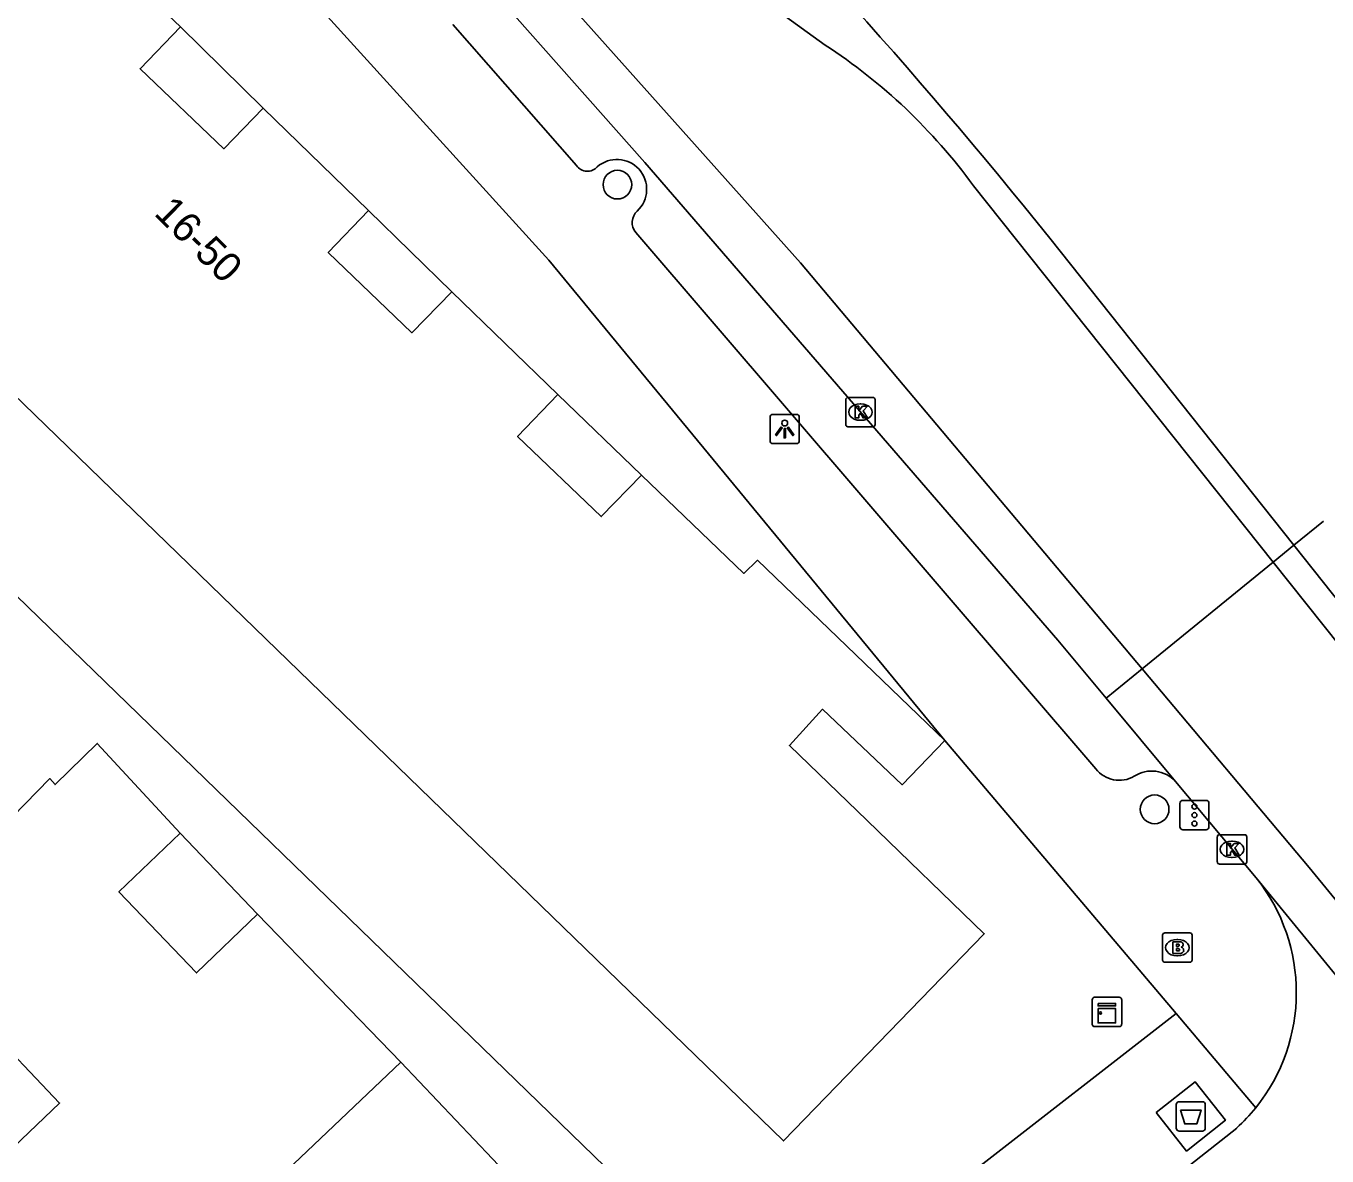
# Model space of a CAD drawing. Extents: x 160356 to 161355, y 381727 to 382845.
# Drawn here: x 161079.9 to 161124.22, y 382666.62 to 382705.11 of the extents above; entities that cross this region are included whole.
import ezdxf

# ---------------------------------------------------------------- set-up
doc = ezdxf.new("R2010")
doc.units = 0
for name, color, linetype in [('IMGEO_Afval_apart_plaats', 7, 'Continuous'), ('IMGEO_Boom', 7, 'Continuous'), ('IMGEO_Brandkraan', 7, 'Continuous'), ('IMGEO_Kast', 7, 'Continuous'), ('IMGEO_Kolk', 7, 'Continuous'), ('IMGEO_Lichtpunt', 7, 'Continuous'), ('IMGEO_Pand', 7, 'Continuous'), ('IMGEO_Pand_nummerreeks', 7, 'Continuous'), ('IMGEO_Rijbaan_lokaal_gesloten', 7, 'Continuous'), ('IMGEO_Rijbaan_lokaal_open', 7, 'Continuous'), ('IMGEO_Verkeerseiland_open', 7, 'Continuous'), ('IMGEO_Verkeersregelinstallatiepaal', 7, 'Continuous'), ('IMGEO_Voetpad_gesloten', 7, 'Continuous'), ('IMGEO_Voetpad_open', 7, 'Continuous')]:
    doc.layers.add(name, color=color, linetype=linetype)

msp = doc.modelspace()

# ---------------------------------------------------------------- linework, layer by layer
at = {"layer": 'IMGEO_Afval_apart_plaats'}
for p, q in [((161119.089, 382667.573), (161119.089, 382668.373)), ((161119.089, 382668.373), (161119.089, 382667.573)), ((161119.189, 382668.473), (161119.979, 382668.473)), ((161119.979, 382668.473), (161119.189, 382668.473)), ((161120.079, 382668.373), (161120.079, 382667.573)), ((161120.079, 382667.573), (161120.079, 382668.373)), ((161119.979, 382667.473), (161119.189, 382667.473)), ((161119.189, 382667.473), (161119.979, 382667.473))]:
    msp.add_line(p, q, dxfattribs=at)
msp.add_lwpolyline([(161119.232, 382668.187), (161119.936, 382668.187), (161119.787, 382667.717), (161119.381, 382667.717), (161119.232, 382668.187)], dxfattribs=at)
for centre, start, end in [((161119.189, 382668.373), 90, 180), ((161119.189, 382668.373), 90, 180), ((161119.979, 382668.373), 0, 90), ((161119.979, 382668.373), 360, 90), ((161119.189, 382667.573), 180, 270), ((161119.189, 382667.573), 180, 270), ((161119.979, 382667.573), 270, 0), ((161119.979, 382667.573), 270, 0)]:
    msp.add_arc(centre, 0.1, start, end, dxfattribs=at)
at = {"layer": 'IMGEO_Boom'}
for centre in [(161100.048, 382699.705), (161118.352, 382678.429)]:
    msp.add_circle(centre, 0.489, dxfattribs=at)
at = {"layer": 'IMGEO_Brandkraan'}
for p, q in [((161118.625, 382673.294), (161118.625, 382674.146)), ((161118.7, 382674.22), (161119.552, 382674.22)), ((161119.113, 382674), (161119.138, 382674)), ((161119.626, 382674.146), (161119.626, 382673.294)), ((161119.136, 382673.44), (161119.111, 382673.44)), ((161119.552, 382673.22), (161118.7, 382673.22))]:
    msp.add_line(p, q, dxfattribs=at)
for points in [[(161118.625, 382673.294), (161118.625, 382674.146)], [(161118.7, 382674.22), (161119.552, 382674.22)], [(161118.973, 382673.92), (161118.973, 382673.52), (161119.186, 382673.52)], [(161119.204, 382673.92), (161118.973, 382673.92)], [(161119.626, 382674.146), (161119.626, 382673.294)], [(161119.152, 382673.839), (161119.098, 382673.839), (161119.098, 382673.763)], [(161119.098, 382673.763), (161119.151, 382673.763)], [(161119.16, 382673.687), (161119.098, 382673.687), (161119.098, 382673.606)], [(161119.098, 382673.606), (161119.16, 382673.606)], [(161119.552, 382673.22), (161118.7, 382673.22)]]:
    msp.add_lwpolyline(points, dxfattribs=at)
for centre, radius, start, end in [((161118.702, 382674.144), 0.0765, 91.552, 178.448), ((161118.702, 382674.144), 0.0765, 91.552, 178.448), ((161119.208, 382673.775), 0.145, 59.4692, 91.5367), ((161119.233, 382673.822), 0.0922, 285.5137, 58.1501), ((161119.55, 382674.144), 0.0765, 1.552, 88.448), ((161119.55, 382674.144), 0.0765, 1.552, 88.448), ((161119.153, 382673.801), 0.0379, 267.8285, 90.9355), ((161119.161, 382673.646), 0.0404, 269.8759, 90.5077), ((161119.192, 382673.771), 0.251, 268.6676, 293.5347), ((161119.238, 382673.63), 0.105, 301.3115, 78.989), ((161118.702, 382673.296), 0.0765, 181.552, 268.448), ((161118.702, 382673.296), 0.0765, 181.552, 268.448), ((161119.55, 382673.296), 0.0765, 271.552, 358.448), ((161119.55, 382673.296), 0.0765, 271.552, 358.448)]:
    msp.add_arc(centre, radius, start, end, dxfattribs=at)
for centre, major_axis, ratio, start_param, end_param in [((161119.112, 382673.72), (-0.387, 0.002), 0.722429, 4.712389, 7.853982), ((161119.137, 382673.72), (-0.39, 0.002), 0.717154, 1.570796, 4.712389)]:
    msp.add_ellipse(centre, major_axis=major_axis, ratio=ratio, start_param=start_param, end_param=end_param, dxfattribs=at)
at = {"layer": 'IMGEO_Kast'}
for p, q in [((161116.229, 382671.104), (161116.229, 382671.945)), ((161116.229, 382671.945), (161116.229, 382671.104)), ((161116.304, 382672.029), (161117.145, 382672.029)), ((161117.145, 382672.029), (161116.304, 382672.029)), ((161117.229, 382671.954), (161117.229, 382671.113)), ((161117.229, 382671.113), (161117.229, 382671.954)), ((161117.154, 382671.029), (161116.313, 382671.029)), ((161116.313, 382671.029), (161117.154, 382671.029))]:
    msp.add_line(p, q, dxfattribs=at)
for points in [[(161116.424, 382671.819), (161117.024, 382671.819), (161117.024, 382671.734), (161116.424, 382671.734), (161116.424, 382671.819)], [(161116.424, 382671.644), (161117.024, 382671.644), (161117.024, 382671.155), (161116.424, 382671.155), (161116.424, 382671.644)]]:
    msp.add_lwpolyline(points, dxfattribs=at)
msp.add_circle((161116.508, 382671.493), 0.0377, dxfattribs=at)
for centre, start, end in [((161116.307, 382671.951), 92.4484, 184.2845), ((161116.307, 382671.951), 92.4484, 184.2845), ((161117.151, 382671.951), 2.4484, 94.2845), ((161117.151, 382671.951), 2.4484, 94.2845), ((161116.307, 382671.107), 182.4484, 274.2845), ((161116.307, 382671.107), 182.4484, 274.2845), ((161117.151, 382671.107), 272.4484, 4.2845), ((161117.151, 382671.107), 272.4484, 4.2845)]:
    msp.add_arc(centre, 0.0779, start, end, dxfattribs=at)
at = {"layer": 'IMGEO_Kolk'}
for p, q in [((161107.828, 382691.532), (161107.828, 382692.384)), ((161107.903, 382692.458), (161108.755, 382692.458)), ((161108.316, 382692.238), (161108.341, 382692.238)), ((161108.829, 382692.384), (161108.829, 382691.532)), ((161108.339, 382691.678), (161108.314, 382691.678)), ((161108.755, 382691.458), (161107.903, 382691.458)), ((161120.488, 382676.64), (161120.488, 382677.492)), ((161120.563, 382677.566), (161121.415, 382677.566)), ((161121.489, 382677.492), (161121.489, 382676.64)), ((161120.976, 382677.346), (161121.001, 382677.346)), ((161121.415, 382676.566), (161120.563, 382676.566)), ((161120.999, 382676.786), (161120.974, 382676.786))]:
    msp.add_line(p, q, dxfattribs=at)
for points in [[(161107.828, 382691.532), (161107.828, 382692.384)], [(161107.903, 382692.458), (161108.755, 382692.458)], [(161108.149, 382692.158), (161108.272, 382692.158), (161108.272, 382692.007), (161108.402, 382692.158), (161108.566, 382692.158), (161108.42, 382692.007), (161108.573, 382691.758), (161108.421, 382691.758), (161108.336, 382691.922), (161108.272, 382691.855), (161108.272, 382691.758), (161108.149, 382691.758), (161108.149, 382692.158)], [(161108.829, 382692.384), (161108.829, 382691.532)], [(161108.755, 382691.458), (161107.903, 382691.458)], [(161120.488, 382676.64), (161120.488, 382677.492)], [(161120.563, 382677.566), (161121.415, 382677.566)], [(161121.489, 382677.492), (161121.489, 382676.64)], [(161120.809, 382677.266), (161120.932, 382677.266), (161120.932, 382677.115), (161121.062, 382677.266), (161121.226, 382677.266), (161121.08, 382677.115), (161121.233, 382676.866), (161121.081, 382676.866), (161120.996, 382677.03), (161120.932, 382676.963), (161120.932, 382676.866), (161120.809, 382676.866), (161120.809, 382677.266)], [(161121.415, 382676.566), (161120.563, 382676.566)]]:
    msp.add_lwpolyline(points, dxfattribs=at)
for centre, start, end in [((161107.905, 382692.382), 91.552, 178.448), ((161107.905, 382692.382), 91.552, 178.448), ((161108.753, 382692.382), 1.552, 88.448), ((161108.753, 382692.382), 1.552, 88.448), ((161107.905, 382691.534), 181.552, 268.448), ((161107.905, 382691.534), 181.552, 268.448), ((161108.753, 382691.534), 271.552, 358.448), ((161108.753, 382691.534), 271.552, 358.448), ((161120.565, 382677.49), 91.552, 178.448), ((161120.565, 382677.49), 91.552, 178.448), ((161121.413, 382677.49), 1.552, 88.448), ((161121.413, 382677.49), 1.552, 88.448), ((161120.565, 382676.642), 181.552, 268.448), ((161120.565, 382676.642), 181.552, 268.448), ((161121.413, 382676.642), 271.552, 358.448), ((161121.413, 382676.642), 271.552, 358.448)]:
    msp.add_arc(centre, 0.0765, start, end, dxfattribs=at)
for centre, major_axis, ratio, start_param, end_param in [((161108.315, 382691.958), (-0.387, 0.002), 0.722429, 4.712389, 7.853982), ((161108.34, 382691.958), (-0.39, 0.002), 0.717154, 1.570796, 4.712389), ((161120.975, 382677.066), (-0.387, 0.002), 0.722429, 4.712389, 7.853982), ((161121, 382677.066), (-0.39, 0.002), 0.717154, 1.570796, 4.712389)]:
    msp.add_ellipse(centre, major_axis=major_axis, ratio=ratio, start_param=start_param, end_param=end_param, dxfattribs=at)
at = {"layer": 'IMGEO_Lichtpunt'}
for p, q in [((161105.249, 382691.787), (161105.249, 382690.98)), ((161105.249, 382691.787), (161105.249, 382690.98)), ((161106.151, 382691.882), (161105.343, 382691.882)), ((161106.151, 382691.882), (161105.343, 382691.882)), ((161106.245, 382690.98), (161106.245, 382691.787)), ((161106.245, 382690.98), (161106.245, 382691.787)), ((161105.343, 382690.886), (161106.151, 382690.886)), ((161105.343, 382690.886), (161106.151, 382690.886))]:
    msp.add_line(p, q, dxfattribs=at)
for points in [[(161105.623, 382691.451), (161105.662, 382691.423), (161105.474, 382691.161), (161105.436, 382691.188), (161105.623, 382691.451)], [(161105.725, 382691.403), (161105.772, 382691.403), (161105.772, 382691.081), (161105.725, 382691.081), (161105.725, 382691.403)], [(161105.835, 382691.423), (161105.873, 382691.45), (161106.06, 382691.188), (161106.021, 382691.16), (161105.835, 382691.423)]]:
    msp.add_lwpolyline(points, dxfattribs=at)
msp.add_circle((161105.748, 382691.585), 0.0994, dxfattribs=at)
for centre, start, end in [((161105.343, 382691.787), 90, 180), ((161105.343, 382691.787), 90, 180), ((161106.151, 382691.787), 0, 90), ((161106.151, 382691.787), 0, 90), ((161105.343, 382690.98), 180, 270), ((161105.343, 382690.98), 180, 270), ((161106.151, 382690.98), 270, 0), ((161106.151, 382690.98), 270, 360)]:
    msp.add_arc(centre, 0.0946, start, end, dxfattribs=at)
at = {"layer": 'IMGEO_Pand'}
for points in [[(161061.787, 382709.716), (161105.707, 382667.136), (161112.544, 382674.19), (161108.556, 382678.046), (161105.906, 382680.608), (161107.033, 382681.836), (161109.745, 382679.269), (161111.207, 382680.777)], [(161085.16, 382705.083), (161081.502, 382708.559)], [(161087.976, 382702.305), (161086.634, 382700.925), (161083.787, 382703.653), (161085.16, 382705.083)], [(161091.571, 382698.819), (161087.976, 382702.305)], [(161094.404, 382696.058), (161093.045, 382694.661), (161090.198, 382697.389), (161091.571, 382698.819)], [(161098.021, 382692.555), (161094.404, 382696.058)], [(161100.869, 382689.809), (161099.495, 382688.397), (161096.648, 382691.125), (161098.021, 382692.555)], [(161111.207, 382680.777), (161104.823, 382686.911), (161104.361, 382686.464), (161100.869, 382689.809)], [(161087.788, 382674.863), (161085.707, 382672.858), (161083.065, 382675.618), (161085.147, 382677.623)], [(161085.147, 382677.623), (161087.788, 382674.863)], [(161078.944, 382666.43), (161076.312, 382669.2), (161078.408, 382671.192), (161081.04, 382668.423), (161078.944, 382666.43)], [(161088.435, 382665.793), (161089.025, 382666.354), (161092.667, 382669.815)], [(161092.667, 382669.815), (161099.539, 382662.581)]]:
    msp.add_lwpolyline(points, dxfattribs=at)
at = {"layer": 'IMGEO_Rijbaan_lokaal_gesloten'}
for points in [[(160988.091, 382799.594), (160994.037, 382795.544), (160996.318, 382794.223), (161009.1, 382785.272), (161018.899, 382778.405), (161026.379, 382773.149), (161034.238, 382767.182), (161040.629, 382762.02), (161048.771, 382755.532), (161055.73, 382749.517), (161062.595, 382743.266), (161070.548, 382735.499), (161076.797, 382729.01), (161084.845, 382720.676), (161095.638, 382708.978), (161106.29, 382697.045), (161117.925, 382683.211)], [(161093.612, 382708.781), (161100.979, 382700.456), (161115.055, 382684.186), (161116.699, 382682.214)], [(161107.13, 382704.46), (161102.255, 382707.985)], [(161122.396, 382686.849), (161112.177, 382699.67)], [(161114.783, 382697.881), (161123.098, 382687.421)], [(161124.111, 382688.246), (161123.098, 382687.421)], [(161123.098, 382687.421), (161146.495, 382657.986)], [(161122.396, 382686.849), (161117.925, 382683.211)], [(161145.825, 382657.452), (161122.396, 382686.849)], [(161117.925, 382683.211), (161116.699, 382682.214)], [(161117.925, 382683.211), (161123.617, 382676.443), (161133.559, 382664.319), (161143.121, 382652.621), (161160.969, 382630.22), (161167.454, 382622.169), (161172.046, 382616.96), (161178.106, 382610.235), (161184.449, 382603.321), (161188.852, 382598.538), (161202.439, 382580.494), (161219.434, 382557.619), (161238.986, 382532.046), (161258.207, 382506.378), (161277.616, 382480.046), (161290.493, 382462.855), (161291.777, 382461.04), (161296.221, 382454.757), (161300.814, 382447.985), (161304.019, 382442.807)], [(161116.699, 382682.214), (161119.066, 382679.377)], [(161119.066, 382679.377), (161121.811, 382676.099)], [(161121.811, 382676.099), (161131.076, 382664.781)]]:
    msp.add_lwpolyline(points, dxfattribs=at)
for centre, radius, start, end in [((160965.919, 382578.176), 191.023, 38.80368, 45.4192), ((161096.571, 382688.28), 19.32, 36.1225, 56.8706)]:
    msp.add_arc(centre, radius, start, end, dxfattribs=at)
at = {"layer": 'IMGEO_Rijbaan_lokaal_open'}
msp.add_lwpolyline([(161121.151, 382667.576), (161117.421, 382664.636)], dxfattribs=at)
for centre, radius, start, end in [((161116.918, 382672.19), 6.262, 321.1733, 38.6219), ((161116.893, 382672.222), 6.302, 312.5091, 321.0975)]:
    msp.add_arc(centre, radius, start, end, dxfattribs=at)
at = {"layer": 'IMGEO_Verkeerseiland_open'}
msp.add_lwpolyline([(161123.098, 382687.421), (161122.396, 382686.849)], dxfattribs=at)
at = {"layer": 'IMGEO_Verkeersregelinstallatiepaal'}
for p, q in [((161119.214, 382677.833), (161119.214, 382678.633)), ((161119.214, 382678.633), (161119.214, 382677.833)), ((161119.314, 382678.733), (161120.104, 382678.733)), ((161120.104, 382678.733), (161119.314, 382678.733)), ((161120.204, 382678.633), (161120.204, 382677.833)), ((161120.204, 382677.833), (161120.204, 382678.633)), ((161120.104, 382677.733), (161119.314, 382677.733)), ((161119.314, 382677.733), (161120.104, 382677.733))]:
    msp.add_line(p, q, dxfattribs=at)
for centre in [(161119.709, 382678.523), (161119.709, 382678.233), (161119.709, 382677.943)]:
    msp.add_circle(centre, 0.085, dxfattribs=at)
for centre, start, end in [((161119.314, 382678.633), 90, 180), ((161119.314, 382678.633), 90, 180), ((161120.104, 382678.633), 0, 90), ((161120.104, 382678.633), 360, 90), ((161119.314, 382677.833), 180, 270), ((161119.314, 382677.833), 180, 270), ((161120.104, 382677.833), 270, 0), ((161120.104, 382677.833), 270, 0)]:
    msp.add_arc(centre, 0.1, start, end, dxfattribs=at)
at = {"layer": 'IMGEO_Voetpad_gesloten'}
msp.add_lwpolyline([(161118.401, 382668.106), (161119.728, 382669.154), (161120.766, 382667.84), (161119.439, 382666.792), (161118.401, 382668.106)], dxfattribs=at)
at = {"layer": 'IMGEO_Voetpad_open'}
for points in [[(161070.629, 382726.126), (161083.527, 382712.758), (161097.715, 382697.134), (161111.207, 382680.777)], [(161105.295, 382660.762), (161058.364, 382706.261), (161061.787, 382709.716)], [(161085.16, 382705.083), (161087.976, 382702.305)], [(161098.657, 382700.356), (161094.435, 382705.157)], [(161091.571, 382698.819), (161094.404, 382696.058)], [(161116.349, 382679.814), (161100.67, 382698.072)], [(161098.021, 382692.555), (161100.869, 382689.809)], [(161085.147, 382677.623), (161082.324, 382680.674), (161080.891, 382679.275), (161080.714, 382679.474), (161076.477, 382675.148), (161076.305, 382675.327), (161073.603, 382672.564), (161073.383, 382672.742), (161068.803, 382668.13)], [(161111.207, 382680.777), (161119.081, 382671.473)], [(161092.667, 382669.815), (161087.788, 382674.863)], [(161105.295, 382660.762), (161119.081, 382671.473)], [(161119.081, 382671.473), (161121.797, 382668.264)]]:
    msp.add_lwpolyline(points, dxfattribs=at)
for centre, radius, start, end in [((161100.031, 382699.549), 1.014, 312.928, 131.2354), ((161099.027, 382700.603), 0.444, 213.6924, 319.1752), ((161101.097, 382698.411), 0.545, 133.4222, 218.4841), ((161117.151, 382680.425), 1.008, 217.3047, 300.2437), ((161118.259, 382678.642), 1.092, 42.3375, 123.3223)]:
    msp.add_arc(centre, radius, start, end, dxfattribs=at)

# ---------------------------------------------------------------- texts
at = {"layer": 'IMGEO_Pand_nummerreeks'}
msp.add_text('16-50', height=1, rotation=315.226, dxfattribs=at).set_placement((161084.224, 382698.696))

doc.saveas('drawing.dxf')
